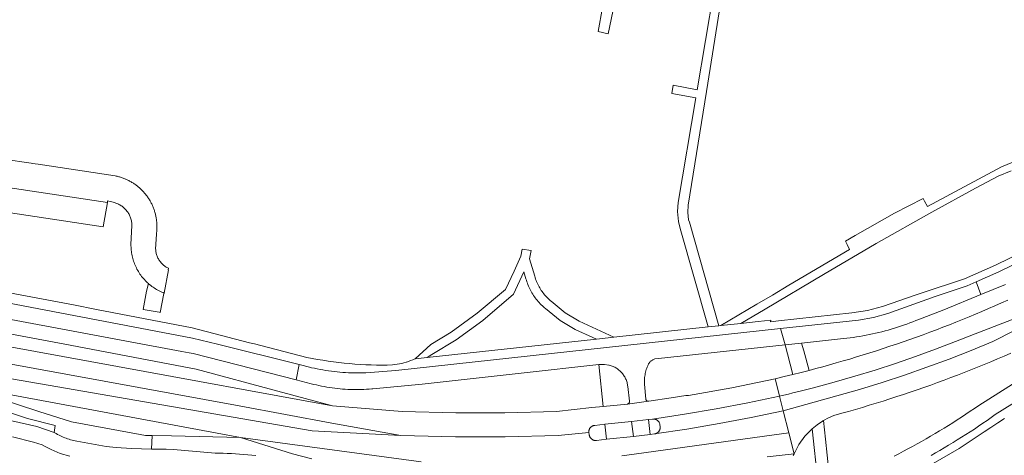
# Model space of a CAD drawing. Extents: x 146402 to 164798, y 455483 to 464134.
# Tile 290 of 575: x 157749 to 157946, y 460392 to 460479. Entities that reach past the tile are written whole.
import ezdxf

# ---------------------------------------------------------------- set-up
doc = ezdxf.new("R2010")
doc.units = 0
doc.header["$LTSCALE"] = 0.2
for name, color, linetype, lineweight in [('B-XX-VH-VERHARDING_ASFALT-GV', 252, 'CONTINUOUS', 18), ('B-XX-VH-VERHARDING_BETONSTRAATSTEEN-GV', 252, 'CONTINUOUS', 18), ('B-XX-VH-VERHARDING_STRAATBAKSTEEN-GV', 252, 'CONTINUOUS', 18), ('B-XX-VH-VERHARDING_TEGEL-GV', 252, 'CONTINUOUS', 18)]:
    doc.layers.add(name, color=color, linetype=linetype, lineweight=lineweight)

msp = doc.modelspace()

# ---------------------------------------------------------------- linework, layer by layer
at = {"layer": 'B-XX-VH-VERHARDING_ASFALT-GV'}
for points in [[(157953.152, 460432.544), (157944.7, 460428.403), (157940.133, 460426.394), (157941.113, 460423.873), (157946.007, 460425.884)], [(157960.031, 460423.744), (157939.973, 460416.036), (157936.018, 460414.445), (157932.036, 460412.922), (157928.028, 460411.466), (157923.997, 460410.079), (157919.942, 460408.76), (157915.866, 460407.511), (157911.769, 460406.331), (157907.653, 460405.221), (157906.834, 460405.009), (157906.014, 460404.8), (157905.194, 460404.594), (157904.373, 460404.39), (157903.486, 460404.173), (157902.597, 460403.96), (157901.708, 460403.75), (157900.818, 460403.543), (157901.559, 460400.604), (157912.301, 460403.579), (157916.844, 460404.889), (157921.362, 460406.284), (157925.853, 460407.762), (157930.316, 460409.323), (157934.749, 460410.968), (157939.151, 460412.694), (157943.52, 460414.502), (157973.817, 460429.865)], [(157973.817, 460429.865), (157943.52, 460414.502), (157939.151, 460412.694), (157934.749, 460410.968), (157930.316, 460409.323), (157925.853, 460407.762), (157921.362, 460406.284), (157916.844, 460404.889), (157912.301, 460403.579), (157901.559, 460400.604), (157902.663, 460396.226), (157903.726, 460392.008), (157904.702, 460393.834), (157905.921, 460395.507), (157906.625, 460396.267), (157907.375, 460396.981), (157908.373, 460397.803), (157909.434, 460398.544), (157909.522, 460398.599), (157909.61, 460398.653), (157910.613, 460399.21), (157911.659, 460399.682), (157913.266, 460400.111), (157914.648, 460400.5), (157916.029, 460400.897), (157917.407, 460401.301), (157918.783, 460401.713), (157920.156, 460402.133), (157921.527, 460402.56), (157922.896, 460402.995), (157924.262, 460403.437), (157925.626, 460403.887), (157926.988, 460404.345), (157928.346, 460404.81), (157929.702, 460405.283), (157931.056, 460405.764), (157932.407, 460406.252), (157933.755, 460406.747), (157935.1, 460407.25), (157936.442, 460407.76), (157937.782, 460408.278), (157939.118, 460408.804), (157940.452, 460409.337), (157941.783, 460409.877), (157943.111, 460410.424), (157944.435, 460410.979), (157945.757, 460411.542), (157947.075, 460412.111)], [(157736.709, 460420.786), (157781.304, 460412.507), (157782.745, 460412.21), (157783.593, 460412.06), (157804.189, 460406.792), (157804.751, 460409.852), (157788.405, 460413.941), (157783.417, 460415.166), (157742.145, 460423.006)], [(157946.471, 460422.768), (157945.189, 460422.191), (157943.903, 460421.621), (157942.614, 460421.059), (157941.321, 460420.504), (157940.026, 460419.956), (157938.727, 460419.416), (157937.426, 460418.883), (157936.121, 460418.358), (157934.814, 460417.839), (157933.503, 460417.329), (157932.19, 460416.826), (157930.874, 460416.33), (157929.555, 460415.842), (157928.233, 460415.361), (157926.908, 460414.888), (157925.581, 460414.423), (157924.251, 460413.965), (157922.919, 460413.514), (157921.584, 460413.072), (157920.247, 460412.636), (157918.907, 460412.209), (157917.565, 460411.789), (157916.22, 460411.376), (157914.873, 460410.972), (157913.524, 460410.575), (157912.172, 460410.185), (157910.819, 460409.804), (157909.463, 460409.43), (157908.105, 460409.063), (157906.745, 460408.705), (157905.13, 460408.29), (157903.512, 460407.886), (157901.727, 460407.453), (157899.938, 460407.034), (157900.258, 460405.766), (157900.818, 460403.543), (157901.708, 460403.75), (157902.597, 460403.96), (157903.486, 460404.173), (157904.373, 460404.39), (157905.194, 460404.594), (157906.014, 460404.8), (157906.834, 460405.009), (157907.653, 460405.221), (157911.769, 460406.331), (157915.866, 460407.511), (157919.942, 460408.76), (157923.997, 460410.079), (157928.028, 460411.466), (157932.036, 460412.922), (157936.018, 460414.445), (157939.973, 460416.036), (157960.031, 460423.744)], [(157724.863, 460413.985), (157792.784, 460401.625), (157811.285, 460398.139), (157825.1, 460395.642), (157836.015, 460395.378), (157845.967, 460395.372), (157856.59, 460395.658), (157862.696, 460396.249), (157862.688, 460396.35), (157862.688, 460396.452), (157862.696, 460396.553), (157862.712, 460396.653), (157862.735, 460396.752), (157862.767, 460396.849), (157862.806, 460396.943), (157862.852, 460397.033), (157862.905, 460397.12), (157862.965, 460397.202), (157863.031, 460397.279), (157863.103, 460397.351), (157863.18, 460397.417), (157863.263, 460397.476), (157863.349, 460397.529), (157863.44, 460397.575), (157863.534, 460397.614), (157863.631, 460397.645), (157863.729, 460397.669), (157863.83, 460397.684), (157863.88, 460397.689), (157865.92, 460397.91), (157871.199, 460398.484), (157874.601, 460398.853), (157875.448, 460398.945), (157881.82, 460399.924), (157888.174, 460401.017), (157894.507, 460402.223), (157900.818, 460403.543), (157900.258, 460405.766), (157899.938, 460407.034), (157891.299, 460405.205), (157882.601, 460403.685), (157882.098, 460403.661), (157879.171, 460403.181), (157874.666, 460402.515), (157874.604, 460402.509), (157874.6, 460402.509), (157870.449, 460401.966), (157870.399, 460401.959), (157865.531, 460401.495), (157863.294, 460401.282), (157856.244, 460400.45), (157845.904, 460400.172), (157836.074, 460400.178), (157825.364, 460400.437), (157811.447, 460401.632), (157725.332, 460417.313)], [(157869.288, 460391.618), (157871.727, 460391.9), (157895.923, 460395.283), (157902.663, 460396.226), (157901.559, 460400.604), (157895.163, 460399.274), (157888.745, 460398.059), (157882.306, 460396.958), (157875.848, 460395.972), (157875.807, 460395.966), (157875.804, 460395.966), (157874.959, 460395.872), (157871.597, 460395.497), (157866.256, 460394.901), (157864.199, 460394.671), (157864.096, 460394.666), (157863.993, 460394.668), (157863.89, 460394.679), (157863.789, 460394.697), (157863.689, 460394.723), (157863.591, 460394.757), (157863.497, 460394.799), (157863.406, 460394.847), (157863.319, 460394.902), (157863.236, 460394.964), (157863.159, 460395.033), (157863.087, 460395.107), (157863.021, 460395.186), (157862.961, 460395.27), (157862.909, 460395.359), (157862.863, 460395.451), (157862.824, 460395.547), (157862.793, 460395.645), (157862.77, 460395.746), (157862.754, 460395.848), (157862.753, 460395.858), (157862.696, 460396.249), (157856.59, 460395.658), (157845.967, 460395.372), (157836.015, 460395.378), (157825.1, 460395.642), (157807.387, 460396.58), (157724.431, 460410.924)], [(157952.693, 460409.276), (157940.676, 460401.688), (157939.823, 460401.094), (157938.966, 460400.506), (157938.104, 460399.925), (157937.238, 460399.35), (157936.367, 460398.783), (157935.492, 460398.222), (157934.613, 460397.667), (157933.729, 460397.12), (157932.841, 460396.579), (157931.949, 460396.045), (157931.054, 460395.518), (157930.153, 460394.998), (157929.249, 460394.485), (157928.342, 460393.979), (157927.43, 460393.48), (157926.514, 460392.988), (157925.595, 460392.503), (157924.672, 460392.025), (157923.745, 460391.554)], [(157735.956, 460405.878), (157793.056, 460395.287), (157829.157, 460390.411)], [(157931.132, 460391.681), (157932.018, 460392.179), (157932.9, 460392.683), (157933.778, 460393.194), (157934.652, 460393.713), (157935.522, 460394.238), (157936.388, 460394.769), (157937.249, 460395.308), (157938.106, 460395.854), (157938.959, 460396.406), (157939.808, 460396.964), (157940.652, 460397.53), (157941.492, 460398.102), (157942.327, 460398.681), (157943.157, 460399.266), (157943.983, 460399.858), (157953.96, 460406.087)], [(157796.115, 460391.658), (157795.299, 460391.742), (157794.483, 460391.819), (157793.665, 460391.887), (157792.847, 460391.948), (157792.029, 460392), (157791.209, 460392.044), (157790.39, 460392.081), (157789.57, 460392.109), (157788.75, 460392.13), (157787.93, 460392.142), (157779.624, 460392.836), (157778.147, 460392.908), (157775.222, 460392.954), (157771.198, 460393.058), (157768.182, 460393.257), (157766.165, 460393.483), (157763.252, 460393.976), (157760.271, 460394.542), (157759.964, 460394.6), (157759.659, 460394.665), (157759.355, 460394.738), (157759.053, 460394.819), (157758.753, 460394.908), (157758.456, 460395.004), (157758.162, 460395.108), (157757.87, 460395.219), (157757.581, 460395.338), (157757.295, 460395.464), (157757.013, 460395.598), (157756.734, 460395.738), (157756.459, 460395.886), (157756.187, 460396.041), (157755.92, 460396.202), (157755.885, 460396.224), (157755.74, 460396.266), (157754.058, 460396.888), (157752.271, 460397.449), (157747.278, 460398.602)], [(157747.434, 460395.37), (157751.662, 460394.362), (157753.347, 460393.788), (157753.945, 460393.488), (157755.138, 460392.888), (157756.971, 460392.068), (157758.897, 460391.499)], [(157829.157, 460390.411), (157793.056, 460395.287), (157803.411, 460392.012), (157807.287, 460391.027)], [(157898.37, 460391.388), (157903.726, 460392.008), (157902.663, 460396.226), (157895.923, 460395.283), (157871.727, 460391.9), (157869.288, 460391.618)], [(157903.588, 460391.691), (157903.726, 460392.008), (157898.37, 460391.388)]]:
    msp.add_lwpolyline(points, dxfattribs=at)
for points in [[(157941.113, 460423.873), (157940.133, 460426.394), (157938.344, 460425.607), (157931.984, 460423.464), (157922.519, 460420.086), (157919.617, 460419.255), (157916.643, 460418.736), (157901.053, 460417.047), (157901.932, 460413.812), (157905.233, 460414.167), (157913.641, 460415.073), (157914.286, 460415.143), (157914.931, 460415.221), (157915.575, 460415.307), (157916.217, 460415.401), (157916.858, 460415.502), (157917.498, 460415.612), (157918.137, 460415.729), (157918.774, 460415.855), (157919.409, 460415.988), (157920.043, 460416.129), (157920.675, 460416.278), (157921.305, 460416.435), (157921.933, 460416.599), (157922.559, 460416.771), (157923.183, 460416.951), (157923.805, 460417.138), (157924.424, 460417.333), (157925.041, 460417.536), (157925.655, 460417.746), (157926.267, 460417.964), (157926.876, 460418.189), (157927.482, 460418.422), (157928.085, 460418.662), (157928.486, 460418.827), (157933.666, 460420.813)], [(157726.824, 460420.427), (157725.858, 460421.035), (157725.679, 460419.769), (157725.332, 460417.313), (157811.447, 460401.632), (157800.509, 460404.539), (157784.165, 460408.936), (157757.884, 460413.956), (157736.165, 460418.029), (157733.754, 460418.482), (157733.744, 460418.484), (157733.735, 460418.486), (157733.725, 460418.489), (157733.716, 460418.491), (157729.915, 460419.381), (157729.83, 460419.398), (157729.142, 460419.488), (157728.343, 460419.721)], [(157901.932, 460413.812), (157901.053, 460417.047), (157824.062, 460408.704), (157818.068, 460408.23), (157817.495, 460408.211), (157816.921, 460408.2), (157816.348, 460408.197), (157815.774, 460408.202), (157815.201, 460408.215), (157814.628, 460408.236), (157814.055, 460408.264), (157813.482, 460408.301), (157812.911, 460408.346), (157812.339, 460408.399), (157811.769, 460408.46), (157811.2, 460408.528), (157810.631, 460408.605), (157810.064, 460408.69), (157809.498, 460408.782), (157808.933, 460408.883), (157808.37, 460408.991), (157807.808, 460409.107), (157807.248, 460409.231), (157807.092, 460409.267), (157804.751, 460409.852), (157804.189, 460406.792), (157807.167, 460406.03), (157807.683, 460405.898), (157808.2, 460405.773), (157808.72, 460405.656), (157809.241, 460405.547), (157809.764, 460405.446), (157810.288, 460405.352), (157810.814, 460405.267), (157811.34, 460405.19), (157811.868, 460405.12), (157812.397, 460405.058), (157812.927, 460405.005), (157813.457, 460404.959), (157813.989, 460404.921), (157814.52, 460404.891), (157815.052, 460404.869), (157815.584, 460404.856), (157816.117, 460404.85), (157816.649, 460404.852), (157817.182, 460404.862), (157817.714, 460404.88), (157818.246, 460404.907), (157818.777, 460404.941), (157819.308, 460404.983), (157819.511, 460405.001), (157829.368, 460405.951), (157849.189, 460408.133), (157864.716, 460409.842), (157864.87, 460409.859), (157865.8, 460409.897), (157866.721, 460409.76), (157866.779, 460409.745), (157866.971, 460409.692), (157867.161, 460409.63), (157867.348, 460409.561), (157867.533, 460409.485), (157867.714, 460409.401), (157867.892, 460409.31), (157868.066, 460409.212), (157868.236, 460409.107), (157868.401, 460408.996), (157868.562, 460408.878), (157868.718, 460408.753), (157868.869, 460408.622), (157869.014, 460408.486), (157869.155, 460408.343), (157869.289, 460408.196), (157869.417, 460408.043), (157869.539, 460407.884), (157869.654, 460407.722), (157869.763, 460407.554), (157869.865, 460407.383), (157869.96, 460407.207), (157870.048, 460407.028), (157870.129, 460406.845), (157870.202, 460406.66), (157870.268, 460406.471), (157870.327, 460406.28), (157870.377, 460406.087), (157870.42, 460405.892), (157870.455, 460405.696), (157870.482, 460405.498), (157870.83, 460402.505), (157870.833, 460402.477), (157870.834, 460402.415), (157870.826, 460402.353), (157870.811, 460402.293), (157870.788, 460402.235), (157870.758, 460402.18), (157870.721, 460402.13), (157870.678, 460402.085), (157870.63, 460402.046), (157870.577, 460402.013), (157870.52, 460401.988), (157870.46, 460401.969), (157870.449, 460401.966), (157874.6, 460402.509), (157874.541, 460402.51), (157874.479, 460402.52), (157874.419, 460402.537), (157874.361, 460402.562), (157874.308, 460402.594), (157874.258, 460402.633), (157874.214, 460402.677), (157874.176, 460402.727), (157874.145, 460402.781), (157874.12, 460402.839), (157874.104, 460402.899), (157874.099, 460402.926), (157873.796, 460405.91), (157873.792, 460406.181), (157873.796, 460406.452), (157873.808, 460406.722), (157873.828, 460406.992), (157873.857, 460407.262), (157873.893, 460407.53), (157873.937, 460407.798), (157873.988, 460408.064), (157874.048, 460408.328), (157874.115, 460408.59), (157874.19, 460408.85), (157874.273, 460409.109), (157874.364, 460409.364), (157874.462, 460409.616), (157874.485, 460409.674), (157874.535, 460409.795), (157874.592, 460409.914), (157874.656, 460410.028), (157874.727, 460410.138), (157874.805, 460410.244), (157874.889, 460410.345), (157874.979, 460410.441), (157875.075, 460410.531), (157875.176, 460410.615), (157875.281, 460410.692), (157875.392, 460410.763), (157875.506, 460410.827), (157875.624, 460410.885), (157875.746, 460410.934), (157875.87, 460410.977), (157875.919, 460410.991), (157876.619, 460411.086)], [(157792.784, 460401.625), (157724.863, 460413.985), (157724.47, 460411.201), (157724.431, 460410.924), (157807.387, 460396.58), (157825.1, 460395.642), (157811.285, 460398.139)], [(157901.559, 460400.604), (157900.818, 460403.543), (157894.507, 460402.223), (157888.174, 460401.017), (157881.82, 460399.924), (157875.448, 460398.945), (157875.55, 460398.954), (157875.652, 460398.955), (157875.754, 460398.948), (157875.855, 460398.933), (157875.954, 460398.91), (157876.052, 460398.88), (157876.146, 460398.842), (157876.238, 460398.797), (157876.326, 460398.744), (157876.409, 460398.685), (157876.488, 460398.62), (157876.561, 460398.548), (157876.628, 460398.472), (157876.689, 460398.39), (157876.743, 460398.303), (157876.791, 460398.213), (157876.831, 460398.119), (157876.864, 460398.022), (157876.889, 460397.923), (157876.902, 460397.855), (157876.946, 460397.425), (157876.954, 460397.323), (157876.954, 460397.22), (157876.946, 460397.118), (157876.93, 460397.017), (157876.906, 460396.917), (157876.875, 460396.819), (157876.836, 460396.724), (157876.79, 460396.633), (157876.736, 460396.545), (157876.676, 460396.462), (157876.61, 460396.383), (157876.538, 460396.31), (157876.46, 460396.243), (157876.378, 460396.183), (157876.291, 460396.128), (157876.2, 460396.081), (157876.105, 460396.041), (157876.008, 460396.008), (157875.909, 460395.984), (157875.848, 460395.972), (157882.306, 460396.958), (157888.745, 460398.059), (157895.163, 460399.274)], [(157874.959, 460395.872), (157874.601, 460398.853), (157871.199, 460398.484), (157871.597, 460395.497)]]:
    msp.add_lwpolyline(points, close=True, dxfattribs=at)
at = {"layer": 'B-XX-VH-VERHARDING_BETONSTRAATSTEEN-GV'}
for points in [[(157866.317, 460486.166), (157864.555, 460476.501), (157866.552, 460476.044), (157868.424, 460485.028)], [(157734.063, 460447.168), (157766.401, 460442.315), (157766.439, 460442.6), (157767.852, 460442.264), (157767.931, 460442.24), (157768.117, 460442.178), (157768.301, 460442.108), (157768.481, 460442.031), (157768.658, 460441.947), (157768.832, 460441.855), (157769.002, 460441.757), (157769.168, 460441.651), (157769.329, 460441.539), (157769.486, 460441.421), (157769.637, 460441.296), (157769.784, 460441.165), (157769.924, 460441.028), (157770.06, 460440.886), (157770.189, 460440.738), (157770.312, 460440.585), (157770.429, 460440.427), (157770.54, 460440.265), (157770.643, 460440.098), (157770.74, 460439.927), (157770.83, 460439.753), (157770.913, 460439.575), (157770.988, 460439.393), (157771.056, 460439.209), (157771.116, 460439.022), (157771.168, 460438.833), (157771.213, 460438.642), (157771.25, 460438.449), (157771.279, 460438.255), (157771.301, 460438.059), (157771.314, 460437.863), (157771.319, 460437.667), (157771.124, 460433.919), (157771.124, 460433.632), (157771.132, 460433.346), (157771.148, 460433.059), (157771.173, 460432.773), (157771.205, 460432.489), (157771.245, 460432.205), (157771.293, 460431.922), (157771.348, 460431.641), (157771.412, 460431.361), (157771.483, 460431.083), (157771.563, 460430.808), (157771.649, 460430.534), (157771.744, 460430.264), (157771.846, 460429.995), (157771.955, 460429.73), (157772.071, 460429.468), (157772.196, 460429.21), (157772.327, 460428.955), (157772.465, 460428.703), (157772.61, 460428.456), (157772.762, 460428.213), (157772.92, 460427.974), (157773.086, 460427.74), (157773.258, 460427.51), (157773.436, 460427.285), (157773.62, 460427.066), (157773.81, 460426.851), (157774.006, 460426.642), (157774.209, 460426.438), (157774.416, 460426.241), (157774.607, 460426.068), (157774.629, 460426.049), (157774.848, 460425.863), (157775.071, 460425.683), (157775.299, 460425.51), (157775.532, 460425.343), (157775.77, 460425.182), (157776.012, 460425.028), (157776.258, 460424.881), (157776.509, 460424.741), (157776.763, 460424.608), (157777.02, 460424.483), (157777.281, 460424.364), (157777.546, 460424.253), (157777.73, 460424.181), (157778.643, 460428.834), (157778.566, 460428.843), (157778.599, 460429.128), (157778.465, 460429.194), (157778.299, 460429.285), (157778.137, 460429.382), (157777.979, 460429.486), (157777.826, 460429.596), (157777.678, 460429.713), (157777.535, 460429.836), (157777.397, 460429.965), (157777.264, 460430.1), (157777.138, 460430.24), (157777.017, 460430.386), (157776.903, 460430.536), (157776.796, 460430.691), (157776.695, 460430.851), (157776.6, 460431.014), (157776.513, 460431.182), (157776.433, 460431.353), (157776.361, 460431.527), (157776.295, 460431.705), (157776.238, 460431.884), (157776.188, 460432.067), (157776.145, 460432.251), (157776.111, 460432.436), (157776.084, 460432.623), (157776.066, 460432.811), (157776.055, 460433), (157776.053, 460433.189), (157776.058, 460433.377), (157776.071, 460433.566), (157776.093, 460433.753), (157776.122, 460433.94), (157776.258, 460435.967), (157776.284, 460436.777), (157776.295, 460436.956), (157776.303, 460437.136), (157776.308, 460437.316), (157776.309, 460437.495), (157776.308, 460437.675), (157776.303, 460437.855), (157776.295, 460438.034), (157776.284, 460438.214), (157776.27, 460438.393), (157776.253, 460438.572), (157776.233, 460438.75), (157776.209, 460438.929), (157776.183, 460439.106), (157776.153, 460439.284), (157776.12, 460439.46), (157776.085, 460439.636), (157776.046, 460439.812), (157776.004, 460439.987), (157775.959, 460440.161), (157775.911, 460440.334), (157775.86, 460440.506), (157775.806, 460440.678), (157775.749, 460440.848), (157775.689, 460441.017), (157775.626, 460441.186), (157775.56, 460441.353), (157775.492, 460441.519), (157775.42, 460441.684), (157775.345, 460441.848), (157775.268, 460442.01), (157775.188, 460442.171), (157775.105, 460442.33), (157775.019, 460442.488), (157774.931, 460442.644), (157774.839, 460442.799), (157774.746, 460442.953), (157774.649, 460443.104), (157774.55, 460443.254), (157774.448, 460443.402), (157774.344, 460443.549), (157774.237, 460443.693), (157774.128, 460443.836), (157774.088, 460443.885), (157774.016, 460443.976), (157773.902, 460444.115), (157773.785, 460444.252), (157773.666, 460444.386), (157773.544, 460444.519), (157773.421, 460444.649), (157773.295, 460444.777), (157773.167, 460444.903), (157773.036, 460445.027), (157772.904, 460445.149), (157772.769, 460445.268), (157772.633, 460445.385), (157772.494, 460445.499), (157772.42, 460445.558), (157772.353, 460445.611), (157772.211, 460445.72), (157772.066, 460445.827), (157771.92, 460445.932), (157771.772, 460446.034), (157771.622, 460446.133), (157771.471, 460446.229), (157771.317, 460446.323), (157771.163, 460446.415), (157771.006, 460446.503), (157770.848, 460446.589), (157770.689, 460446.672), (157770.528, 460446.752), (157770.366, 460446.83), (157770.202, 460446.904), (157770.126, 460446.937), (157770.038, 460446.976), (157769.872, 460447.045), (157769.704, 460447.111), (157769.536, 460447.174), (157769.367, 460447.234), (157769.196, 460447.291), (157769.025, 460447.345), (157768.852, 460447.396), (157768.679, 460447.444), (157768.505, 460447.489), (157768.331, 460447.531), (157768.155, 460447.57), (157767.979, 460447.606), (157752.551, 460449.942), (157751.338, 460450.126), (157751.13, 460450.157), (157745.646, 460450.988)]]:
    msp.add_lwpolyline(points, dxfattribs=at)
for points in [[(157766.401, 460442.315), (157734.063, 460447.168), (157733.299, 460442.272), (157765.536, 460437.448)], [(157793.056, 460395.287), (157735.956, 460405.878), (157744.129, 460403.242), (157752.692, 460400.483), (157759.224, 460398.413), (157772.953, 460395.86), (157774.042, 460395.685), (157775.335, 460395.666), (157779.248, 460395.576)]]:
    msp.add_lwpolyline(points, close=True, dxfattribs=at)
at = {"layer": 'B-XX-VH-VERHARDING_STRAATBAKSTEEN-GV'}
for points in [[(157866.256, 460394.901), (157865.92, 460397.91), (157863.88, 460397.689), (157863.83, 460397.684), (157863.729, 460397.669), (157863.631, 460397.645), (157863.534, 460397.614), (157863.44, 460397.575), (157863.349, 460397.529), (157863.263, 460397.476), (157863.18, 460397.417), (157863.103, 460397.351), (157863.031, 460397.279), (157862.965, 460397.202), (157862.905, 460397.12), (157862.852, 460397.033), (157862.806, 460396.943), (157862.767, 460396.849), (157862.735, 460396.752), (157862.712, 460396.653), (157862.696, 460396.553), (157862.688, 460396.452), (157862.688, 460396.35), (157862.696, 460396.249), (157862.753, 460395.858), (157862.754, 460395.848), (157862.77, 460395.746), (157862.793, 460395.645), (157862.824, 460395.547), (157862.863, 460395.451), (157862.909, 460395.359), (157862.961, 460395.27), (157863.021, 460395.186), (157863.087, 460395.107), (157863.159, 460395.033), (157863.236, 460394.964), (157863.319, 460394.902), (157863.406, 460394.847), (157863.497, 460394.799), (157863.591, 460394.757), (157863.689, 460394.723), (157863.789, 460394.697), (157863.89, 460394.679), (157863.993, 460394.668), (157864.096, 460394.666), (157864.199, 460394.671)], [(157875.754, 460398.948), (157875.652, 460398.955), (157875.55, 460398.954), (157875.448, 460398.945), (157874.601, 460398.853), (157874.959, 460395.872), (157875.804, 460395.966), (157875.807, 460395.966), (157875.848, 460395.972), (157875.909, 460395.984), (157876.008, 460396.008), (157876.105, 460396.041), (157876.2, 460396.081), (157876.291, 460396.128), (157876.378, 460396.183), (157876.46, 460396.243), (157876.538, 460396.31), (157876.61, 460396.383), (157876.676, 460396.462), (157876.736, 460396.545), (157876.79, 460396.633), (157876.836, 460396.724), (157876.875, 460396.819), (157876.906, 460396.917), (157876.93, 460397.017), (157876.946, 460397.118), (157876.954, 460397.22), (157876.954, 460397.323), (157876.946, 460397.425), (157876.902, 460397.855), (157876.889, 460397.923), (157876.864, 460398.022), (157876.831, 460398.119), (157876.791, 460398.213), (157876.743, 460398.303), (157876.689, 460398.39), (157876.628, 460398.472), (157876.561, 460398.548), (157876.488, 460398.62), (157876.409, 460398.685), (157876.326, 460398.744), (157876.238, 460398.797), (157876.146, 460398.842), (157876.052, 460398.88), (157875.954, 460398.91), (157875.855, 460398.933)]]:
    msp.add_lwpolyline(points, close=True, dxfattribs=at)
at = {"layer": 'B-XX-VH-VERHARDING_TEGEL-GV'}
for points in [[(157887.686, 460484.633), (157884.362, 460464.836), (157879.589, 460465.743), (157879.29, 460464.1), (157884.089, 460463.21), (157880.58, 460442.287), (157880.435, 460440.503), (157880.644, 460438.483), (157880.974, 460437.109), (157886.559, 460417.379), (157888.669, 460417.607), (157882.841, 460438.349), (157882.632, 460438.844), (157882.478, 460440.262), (157882.589, 460441.747), (157886.223, 460464.515), (157889.312, 460483.867)], [(157948.607, 460450.815), (157945.21, 460449.437), (157930.43, 460441.473), (157929.84, 460442.551), (157929.54, 460443.1), (157923.822, 460440.173), (157915.984, 460435.687), (157914.008, 460434.525), (157914.328, 460433.886), (157914.83, 460432.885), (157902.712, 460425.721), (157899.409, 460423.769), (157896.293, 460421.927), (157889.058, 460417.649), (157893.061, 460418.083), (157897.947, 460420.975), (157909.627, 460427.888), (157920.147, 460434.089), (157931.27, 460440.357), (157939.993, 460445.153), (157944.523, 460447.545), (157947.135, 460448.649)], [(157952.493, 460433.891), (157944.041, 460429.75), (157937.822, 460427.013), (157929.149, 460424.147), (157928.163, 460423.804), (157921.444, 460421.467), (157918.392, 460420.678), (157915.277, 460420.19), (157900.627, 460418.613), (157899.04, 460418.442), (157899.07, 460418.734), (157896.588, 460418.465), (157893.061, 460418.083), (157889.058, 460417.649), (157888.669, 460417.607), (157886.559, 460417.379), (157867.72, 460415.338), (157864.202, 460414.957), (157830.347, 460411.289), (157827.969, 460411.032), (157827.925, 460411.011), (157827.495, 460410.821), (157827.059, 460410.646), (157826.617, 460410.485), (157826.251, 460410.367), (157826.17, 460410.34), (157825.718, 460410.21), (157825.262, 460410.096), (157824.803, 460409.997), (157824.34, 460409.914), (157823.875, 460409.847), (157823.408, 460409.795), (157822.376, 460409.771), (157821.298, 460409.762), (157821.143, 460409.763), (157820.22, 460409.769), (157819.143, 460409.791), (157818.066, 460409.83), (157816.99, 460409.885), (157815.914, 460409.955), (157814.84, 460410.042), (157813.767, 460410.144), (157812.696, 460410.263), (157811.626, 460410.397), (157810.559, 460410.547), (157809.494, 460410.713), (157808.432, 460410.895), (157807.372, 460411.093), (157806.316, 460411.306), (157795.806, 460414.006), (157794.819, 460414.221), (157783.37, 460417.195), (157764.226, 460420.869), (157759.645, 460421.795), (157742.503, 460425.006)], [(157742.145, 460423.006), (157783.417, 460415.166), (157788.405, 460413.941), (157804.751, 460409.852), (157807.092, 460409.267), (157807.248, 460409.231), (157807.808, 460409.107), (157808.37, 460408.991), (157808.933, 460408.883), (157809.498, 460408.782), (157810.064, 460408.69), (157810.631, 460408.605), (157811.2, 460408.528), (157811.769, 460408.46), (157812.339, 460408.399), (157812.911, 460408.346), (157813.482, 460408.301), (157814.055, 460408.264), (157814.628, 460408.236), (157815.201, 460408.215), (157815.774, 460408.202), (157816.348, 460408.197), (157816.921, 460408.2), (157817.495, 460408.211), (157818.068, 460408.23), (157824.062, 460408.704), (157901.053, 460417.047), (157916.643, 460418.736), (157919.617, 460419.255), (157922.519, 460420.086), (157931.984, 460423.464), (157938.344, 460425.607), (157940.133, 460426.394), (157944.7, 460428.403), (157953.152, 460432.544)], [(157953.96, 460406.087), (157943.983, 460399.858), (157943.157, 460399.266), (157942.327, 460398.681), (157941.492, 460398.102), (157940.652, 460397.53), (157939.808, 460396.964), (157938.959, 460396.406), (157938.106, 460395.854), (157937.249, 460395.308), (157936.388, 460394.769), (157935.522, 460394.238), (157934.652, 460393.713), (157933.778, 460393.194), (157932.9, 460392.683), (157932.018, 460392.179), (157931.132, 460391.681)], [(157746.025, 460400.529), (157750.457, 460399.042), (157755.986, 460397.668), (157755.74, 460396.266), (157755.885, 460396.224), (157755.92, 460396.202), (157756.187, 460396.041), (157756.459, 460395.886), (157756.734, 460395.738), (157757.013, 460395.598), (157757.295, 460395.464), (157757.581, 460395.338), (157757.87, 460395.219), (157758.162, 460395.108), (157758.456, 460395.004), (157758.753, 460394.908), (157759.053, 460394.819), (157759.355, 460394.738), (157759.659, 460394.665), (157759.964, 460394.6), (157760.271, 460394.542), (157763.252, 460393.976), (157766.165, 460393.483), (157768.182, 460393.257), (157771.198, 460393.058), (157775.222, 460392.954), (157775.335, 460395.666), (157774.042, 460395.685), (157772.953, 460395.86), (157759.224, 460398.413), (157752.692, 460400.483), (157744.129, 460403.242)], [(157931.576, 460390.06), (157936.746, 460393.092), (157941.756, 460396.383), (157943.115, 460397.29), (157944.478, 460398.19), (157945.846, 460399.084)]]:
    msp.add_lwpolyline(points, dxfattribs=at)
for points in [[(157851.139, 460432.673), (157849.351, 460432.964), (157849.1, 460431.53), (157847.744, 460428.579), (157846.05, 460424.89), (157840.39, 460420.15), (157835.16, 460416.35), (157831.08, 460413.893), (157827.969, 460411.032), (157830.347, 460411.289), (157831.32, 460411.88), (157836.18, 460414.83), (157841.51, 460418.69), (157847.63, 460423.97), (157849.66, 460428.44), (157850.119, 460427.01), (157850.204, 460426.718), (157850.297, 460426.427), (157850.398, 460426.14), (157850.506, 460425.855), (157850.621, 460425.573), (157850.744, 460425.294), (157850.874, 460425.018), (157851.011, 460424.746), (157851.155, 460424.478), (157851.307, 460424.213), (157851.465, 460423.953), (157851.63, 460423.697), (157851.802, 460423.445), (157851.98, 460423.198), (157852.165, 460422.956), (157852.356, 460422.718), (157852.553, 460422.486), (157852.756, 460422.259), (157852.965, 460422.037), (157853.18, 460421.821), (157853.4, 460421.61), (157853.626, 460421.406), (157853.857, 460421.207), (157854.011, 460421.081), (157856.95, 460418.71), (157859.99, 460416.89), (157863.52, 460415.27), (157864.202, 460414.957), (157867.72, 460415.338), (157860.77, 460418.55), (157857.96, 460420.23), (157855.161, 460422.521), (157855.046, 460422.617), (157854.833, 460422.801), (157854.625, 460422.992), (157854.423, 460423.188), (157854.226, 460423.391), (157854.035, 460423.598), (157853.85, 460423.811), (157853.672, 460424.029), (157853.499, 460424.253), (157853.333, 460424.481), (157853.173, 460424.713), (157853.02, 460424.95), (157852.874, 460425.191), (157852.735, 460425.437), (157852.603, 460425.686), (157852.478, 460425.938), (157852.36, 460426.195), (157852.249, 460426.454), (157852.146, 460426.716), (157852.051, 460426.982), (157851.962, 460427.25), (157851.882, 460427.52), (157850.8, 460430.99)], [(157774.629, 460426.049), (157774.607, 460426.068), (157774.22, 460424.52), (157773.55, 460420.89), (157776.768, 460420.331), (157776.967, 460420.297), (157777.71, 460424.081), (157777.73, 460424.181), (157777.546, 460424.253), (157777.281, 460424.364), (157777.02, 460424.483), (157776.763, 460424.608), (157776.509, 460424.741), (157776.258, 460424.881), (157776.012, 460425.028), (157775.77, 460425.182), (157775.532, 460425.343), (157775.299, 460425.51), (157775.071, 460425.683), (157774.848, 460425.863)], [(157905.661, 460412.62), (157905.233, 460414.167), (157901.932, 460413.812), (157902.425, 460411.997), (157903.512, 460407.886), (157905.13, 460408.29), (157906.745, 460408.705)], [(157866.721, 460409.76), (157865.8, 460409.897), (157864.87, 460409.859), (157864.716, 460409.842), (157865.531, 460401.495), (157870.399, 460401.959), (157870.449, 460401.966), (157870.46, 460401.969), (157870.52, 460401.988), (157870.577, 460402.013), (157870.63, 460402.046), (157870.678, 460402.085), (157870.721, 460402.13), (157870.758, 460402.18), (157870.788, 460402.235), (157870.811, 460402.293), (157870.826, 460402.353), (157870.834, 460402.415), (157870.833, 460402.477), (157870.83, 460402.505), (157870.482, 460405.498), (157870.455, 460405.696), (157870.42, 460405.892), (157870.377, 460406.087), (157870.327, 460406.28), (157870.268, 460406.471), (157870.202, 460406.66), (157870.129, 460406.845), (157870.048, 460407.028), (157869.96, 460407.207), (157869.865, 460407.383), (157869.763, 460407.554), (157869.654, 460407.722), (157869.539, 460407.884), (157869.417, 460408.043), (157869.289, 460408.196), (157869.155, 460408.343), (157869.014, 460408.486), (157868.869, 460408.622), (157868.718, 460408.753), (157868.562, 460408.878), (157868.401, 460408.996), (157868.236, 460409.107), (157868.066, 460409.212), (157867.892, 460409.31), (157867.714, 460409.401), (157867.533, 460409.485), (157867.348, 460409.561), (157867.161, 460409.63), (157866.971, 460409.692), (157866.779, 460409.745)], [(157871.597, 460395.497), (157871.199, 460398.484), (157865.92, 460397.91), (157866.256, 460394.901)], [(157910, 460394.952), (157909.61, 460398.653), (157909.522, 460398.599), (157909.434, 460398.544), (157908.373, 460397.803), (157907.375, 460396.981), (157908.457, 460386.472), (157910.863, 460386.747), (157910.342, 460391.696)]]:
    msp.add_lwpolyline(points, close=True, dxfattribs=at)

doc.saveas('drawing.dxf')
